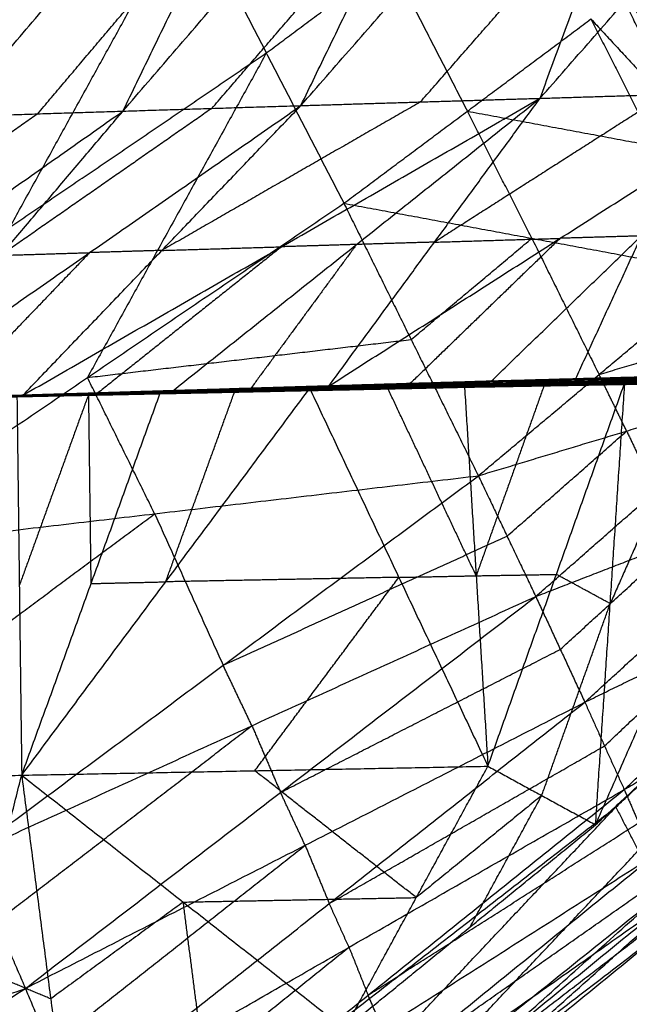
# Model space of a CAD drawing. Header units: millimetres. Extents: x -106 to 110, y -96 to 120.
# Tile 503 of 656: x 49.41 to 51.98, y -82.66 to -78.52. Entities that reach past the tile are written whole.
import ezdxf

# ---------------------------------------------------------------- set-up
doc = ezdxf.new("R2010")
doc.units = ezdxf.units.MM
doc.header["$MEASUREMENT"] = 0
doc.layers.add('Default', color=7, linetype='Continuous', true_color=0x000000)

msp = doc.modelspace()

# ---------------------------------------------------------------- linework, layer by layer
at = {"layer": 'Default'}
for points in [[(50.5972, -78.8776, 9.0157), (51.4561, -77.8965, 8.1871), (52.3151, -76.9155, 7.3586)], [(51.6041, -78.8469, 9.2757), (52.4632, -77.8664, 8.4479), (53.3223, -76.8859, 7.6201)], [(51.6041, -78.8469, 9.2757), (51.9596, -77.8812, 8.3171), (52.3151, -76.9155, 7.3586)], [(49.8483, -78.9008, 8.8248), (50.6927, -77.9202, 7.9914), (51.5371, -76.9397, 7.158)], [(50.5972, -78.8776, 9.0157), (51.0672, -77.9086, 8.0869), (51.5371, -76.9397, 7.158)], [(48.4365, -78.9461, 8.4739), (49.2475, -77.9673, 7.6295), (50.0586, -76.9886, 6.785)], [(49.1302, -78.9238, 8.6446), (49.9585, -77.9441, 7.8058), (50.7869, -76.9644, 6.967)], [(49.1302, -78.9238, 8.6446), (49.5944, -77.9562, 7.7148), (50.0586, -76.9886, 6.785)], [(49.8483, -78.9008, 8.8248), (50.3176, -77.9326, 7.8959), (50.7869, -76.9644, 6.967)], [(50.2227, -78.8892, 8.9203), (50.6449, -78.3989, 8.5036), (51.0672, -77.9086, 8.0869)], [(51.1007, -78.8622, 9.1457), (51.5301, -78.3717, 8.7314), (51.9596, -77.8812, 8.3171)], [(49.4892, -78.9123, 8.7347), (49.9034, -78.4224, 8.3153), (50.3176, -77.9326, 7.8959)], [(48.7833, -78.935, 8.5593), (49.1889, -78.4456, 8.1371), (49.5944, -77.9562, 7.7148)], [(48.6191, -80.7564, 13.5724), (49.3722, -79.3898, 13.3283), (50.1252, -78.0232, 13.0842)], [(50.1252, -78.0232, 13.0842), (50.4518, -78.6561, 13.2956), (50.7784, -79.2891, 13.507)], [(50.4518, -78.6561, 13.2956), (50.7118, -78.4621, 13.2876), (50.9717, -78.2681, 13.2795)], [(50.9717, -78.2681, 13.2795), (51.135, -78.5845, 13.3853), (51.2983, -78.901, 13.491)], [(51.9466, -78.4146, 13.4713), (52.1445, -78.6282, 13.4999), (52.3425, -78.8418, 13.5284)], [(52.2141, -78.9401, 13.532), (52.0804, -78.6774, 13.5017), (51.9466, -78.4146, 13.4713)], [(50.7784, -79.2891, 13.507), (51.2983, -78.901, 13.491), (51.8182, -78.5129, 13.4749)], [(51.8182, -78.5129, 13.4749), (52.0894, -79.0484, 13.5262), (52.3607, -79.5838, 13.5775)], [(51.8182, -78.5129, 13.4749), (52.2141, -78.9401, 13.532), (52.6101, -79.3673, 13.5891)], [(49.3722, -79.3898, 13.3283), (49.912, -79.023, 13.3119), (50.4518, -78.6561, 13.2956)], [(50.4518, -78.6561, 13.2956), (50.0753, -79.3395, 13.4176), (49.6988, -80.0228, 13.5397)], [(50.715, -80.0585, 11.8391), (51.6888, -79.4365, 10.6966), (52.6626, -78.8145, 9.5541)], [(51.3979, -80.0387, 12.0203), (52.0302, -79.4266, 10.7872), (52.6626, -78.8145, 9.5541)], [(51.6041, -78.8469, 9.2757), (52.1334, -78.8307, 9.4149), (52.6626, -78.8145, 9.5541)], [(49.4268, -80.0976, 11.5049), (50.5155, -79.4722, 10.3903), (51.6041, -78.8469, 9.2757)], [(51.1007, -78.8622, 9.1457), (50.5563, -79.1749, 9.703), (50.012, -79.4876, 10.2603)], [(50.0585, -80.0782, 11.6676), (50.8313, -79.4625, 10.4716), (51.6041, -78.8469, 9.2757)], [(50.5972, -78.8776, 9.0157), (51.1007, -78.8622, 9.1457), (51.6041, -78.8469, 9.2757)], [(50.715, -80.0585, 11.8391), (51.1596, -79.4527, 10.5574), (51.6041, -78.8469, 9.2757)], [(52.1334, -78.8307, 9.4149), (51.6465, -79.1417, 9.9861), (51.1596, -79.4527, 10.5574)], [(48.0908, -80.1389, 11.1691), (48.9695, -79.5198, 9.997), (49.8483, -78.9008, 8.8248)], [(48.8187, -80.1161, 11.3505), (49.708, -79.4968, 10.1831), (50.5972, -78.8776, 9.0157)], [(48.8187, -80.1161, 11.3505), (49.3335, -79.5084, 10.0877), (49.8483, -78.9008, 8.8248)], [(49.1302, -78.9238, 8.6446), (49.4892, -78.9123, 8.7347), (49.8483, -78.9008, 8.8248)], [(50.2227, -78.8892, 8.9203), (49.7781, -79.1988, 9.504), (49.3335, -79.5084, 10.0877)], [(49.4268, -80.0976, 11.5049), (50.012, -79.4876, 10.2603), (50.5972, -78.8776, 9.0157)], [(49.8483, -78.9008, 8.8248), (50.2227, -78.8892, 8.9203), (50.5972, -78.8776, 9.0157)], [(51.2983, -78.901, 13.491), (51.6939, -78.9747, 13.5086), (52.0894, -79.0484, 13.5262)], [(51.5696, -79.4365, 13.5422), (51.4339, -79.1687, 13.5166), (51.2983, -78.901, 13.491)], [(49.4892, -78.9123, 8.7347), (49.0499, -79.2218, 9.3208), (48.6105, -79.5314, 9.9069)], [(48.6191, -80.7564, 13.5724), (49.6988, -80.0228, 13.5397), (50.7784, -79.2891, 13.507)], [(50.7784, -79.2891, 13.507), (51.0614, -79.8628, 13.5238), (51.3443, -80.4366, 13.5406)], [(50.7784, -79.2891, 13.507), (51.5696, -79.4365, 13.5422), (52.3607, -79.5838, 13.5775)], [(51.6888, -79.4365, 10.6966), (51.3726, -79.7425, 11.3131), (51.0565, -80.0486, 11.9297)], [(51.0614, -79.8628, 13.5238), (51.3155, -79.6496, 13.533), (51.5696, -79.4365, 13.5422)], [(51.1596, -79.4527, 10.5574), (51.4242, -79.4446, 10.627), (51.6888, -79.4365, 10.6966)], [(51.5696, -79.4365, 13.5422), (51.711, -79.7233, 13.5506), (51.8525, -80.0102, 13.5591)], [(52.0302, -79.4266, 10.7872), (51.8595, -79.4315, 10.7419), (51.6888, -79.4365, 10.6966)], [(52.0302, -79.4266, 10.7872), (51.8916, -79.7277, 11.4517), (51.753, -80.0289, 12.1162)], [(50.012, -79.4876, 10.2603), (49.86, -79.4922, 10.2217), (49.708, -79.4968, 10.1831)], [(50.5155, -79.4722, 10.3903), (50.1291, -79.7801, 10.9882), (49.7426, -80.0879, 11.5862)], [(50.012, -79.4876, 10.2603), (50.2637, -79.4799, 10.3253), (50.5155, -79.4722, 10.3903)], [(50.8313, -79.4625, 10.4716), (50.609, -79.7654, 11.1125), (50.3868, -80.0683, 11.7533)], [(50.8313, -79.4625, 10.4716), (50.6734, -79.4674, 10.4309), (50.5155, -79.4722, 10.3903)], [(51.1596, -79.4527, 10.5574), (50.9955, -79.4576, 10.5145), (50.8313, -79.4625, 10.4716)], [(49.708, -79.4968, 10.1831), (49.4154, -79.8018, 10.8054), (49.1228, -80.1068, 11.4277)], [(49.3335, -79.5084, 10.0877), (49.5207, -79.5026, 10.1354), (49.708, -79.4968, 10.1831)], [(51.3443, -80.4366, 13.5406), (51.8525, -80.0102, 13.5591), (52.3607, -79.5838, 13.5775)], [(51.8525, -80.0102, 13.5591), (52.1646, -79.916, 13.5537), (52.4768, -79.8218, 13.5484)], [(49.6988, -80.0228, 13.5397), (50.3801, -79.9428, 13.5318), (51.0614, -79.8628, 13.5238)], [(49.9817, -80.5965, 13.5565), (49.8402, -80.3096, 13.5481), (49.6988, -80.0228, 13.5397)], [(51.3605, -80.0482, 11.9942), (52.071, -80.0306, 12.1887), (52.7814, -80.013, 12.3831)], [(52.0804, -80.0262, 12.1954), (51.7251, -80.035, 12.0981), (51.3699, -80.0438, 12.0009)], [(51.3793, -80.0394, 12.0076), (52.0968, -80.0198, 12.204), (52.8142, -80.0001, 12.4003)], [(51.3793, -80.0394, 12.0076), (52.0804, -80.0262, 12.1954), (52.7814, -80.013, 12.3831)], [(52.1012, -80.019, 12.2076), (51.7425, -80.0288, 12.1094), (51.3837, -80.0386, 12.0112)], [(51.3882, -80.0379, 12.0149), (52.109, -80.0181, 12.2121), (52.8299, -79.9983, 12.4093)], [(51.3882, -80.0379, 12.0149), (52.1012, -80.019, 12.2076), (52.8142, -80.0001, 12.4003)], [(51.3882, -80.0379, 12.0149), (51.7482, -80.0285, 12.1135), (52.1082, -80.0191, 12.2121)], [(51.3979, -80.0387, 12.0203), (51.753, -80.0289, 12.1162), (52.1082, -80.0191, 12.2121)], [(51.7482, -80.0285, 12.1135), (51.9286, -80.0233, 12.1628), (52.109, -80.0181, 12.2121)], [(51.9686, -80.2482, 13.5299), (51.9105, -80.1292, 13.5445), (51.8525, -80.0102, 13.5591)], [(50.0082, -80.0842, 11.6548), (50.6484, -80.0702, 11.826), (51.2887, -80.0562, 11.9972)], [(50.0097, -80.0854, 11.6542), (50.6492, -80.0708, 11.8257), (51.2887, -80.0562, 11.9972)], [(50.0097, -80.0854, 11.6542), (50.6506, -80.0716, 11.8257), (51.2915, -80.0578, 11.9973)], [(50.0132, -80.0879, 11.6522), (50.6524, -80.0728, 11.8247), (51.2915, -80.0578, 11.9973)], [(50.0132, -80.0879, 11.6522), (50.6559, -80.0744, 11.8239), (51.2986, -80.061, 11.9956)], [(50.0223, -80.0905, 11.6481), (50.6604, -80.0757, 11.8219), (51.2986, -80.061, 11.9956)], [(50.0223, -80.0905, 11.6481), (50.6698, -80.0767, 11.8193), (51.3173, -80.063, 11.9905)], [(50.0323, -80.0888, 11.6471), (50.6855, -80.0732, 11.8182), (51.3387, -80.0576, 11.9894)], [(50.0323, -80.0888, 11.6471), (50.6748, -80.0759, 11.8188), (51.3173, -80.063, 11.9905)], [(50.0423, -80.0845, 11.6503), (50.7014, -80.0663, 11.8222), (51.3605, -80.0482, 11.9942)], [(50.0423, -80.0845, 11.6503), (50.6905, -80.071, 11.8198), (51.3387, -80.0576, 11.9894)], [(50.7055, -80.0639, 11.8265), (50.376, -80.073, 11.7405), (50.0464, -80.0821, 11.6545)], [(50.0506, -80.0797, 11.6587), (50.715, -80.0595, 11.8331), (51.3793, -80.0394, 12.0076)], [(50.0506, -80.0797, 11.6587), (50.7055, -80.0639, 11.8265), (51.3605, -80.0482, 11.9942)], [(50.7168, -80.0589, 11.8356), (50.3847, -80.0689, 11.7483), (50.0525, -80.079, 11.6611)], [(50.0544, -80.0783, 11.6635), (50.7213, -80.0581, 11.8392), (51.3882, -80.0379, 12.0149)], [(50.0544, -80.0783, 11.6635), (50.7168, -80.0589, 11.8356), (51.3793, -80.0394, 12.0076)], [(50.7233, -80.058, 11.8412), (50.3899, -80.0681, 11.7534), (50.0564, -80.0782, 11.6655)], [(50.0585, -80.0782, 11.6676), (50.7233, -80.058, 11.8412), (51.3882, -80.0379, 12.0149)], [(50.0585, -80.0782, 11.6676), (50.3868, -80.0683, 11.7533), (50.715, -80.0585, 11.8391)], [(51.0516, -80.0482, 11.927), (50.7192, -80.0582, 11.8402), (50.3868, -80.0683, 11.7533)], [(50.6345, -80.0688, 11.8208), (50.9602, -80.0621, 11.9086), (51.2858, -80.0555, 11.9963)], [(50.6345, -80.0688, 11.8208), (50.9616, -80.0625, 11.909), (51.2887, -80.0562, 11.9972)], [(50.9616, -80.0625, 11.909), (50.805, -80.0663, 11.8675), (50.6484, -80.0702, 11.826)], [(50.6492, -80.0708, 11.8257), (50.9696, -80.0639, 11.9115), (51.2901, -80.057, 11.9973)], [(51.2901, -80.057, 11.9973), (50.9703, -80.0643, 11.9115), (50.6506, -80.0716, 11.8257)], [(50.6524, -80.0728, 11.8247), (50.9737, -80.0661, 11.9106), (51.2951, -80.0594, 11.9965)], [(51.2951, -80.0594, 11.9965), (50.9755, -80.0669, 11.9102), (50.6559, -80.0744, 11.8239)], [(50.6604, -80.0757, 11.8219), (50.9842, -80.0688, 11.9075), (51.3079, -80.062, 11.9931)], [(51.3079, -80.062, 11.9931), (50.9889, -80.0693, 11.9062), (50.6698, -80.0767, 11.8193)], [(50.6748, -80.0759, 11.8188), (51.0014, -80.0681, 11.9044), (51.328, -80.0603, 11.9899)], [(51.328, -80.0603, 11.9899), (51.0067, -80.0667, 11.9041), (50.6855, -80.0732, 11.8182)], [(50.6905, -80.071, 11.8198), (51.02, -80.062, 11.9058), (51.3496, -80.0529, 11.9918)], [(51.3496, -80.0529, 11.9918), (51.0255, -80.0596, 11.907), (50.7014, -80.0663, 11.8222)], [(50.7014, -80.0663, 11.8222), (50.7035, -80.0651, 11.8244), (50.7055, -80.0639, 11.8265)], [(50.7055, -80.0639, 11.8265), (51.0377, -80.0539, 11.9137), (51.3699, -80.0438, 12.0009)], [(50.715, -80.0585, 11.8391), (51.0516, -80.0482, 11.927), (51.3882, -80.0379, 12.0149)], [(50.715, -80.0585, 11.8391), (51.0565, -80.0486, 11.9297), (51.3979, -80.0387, 12.0203)], [(51.3699, -80.0438, 12.0009), (51.0424, -80.0517, 11.917), (50.715, -80.0595, 11.8331)], [(50.715, -80.0595, 11.8331), (50.7159, -80.0592, 11.8344), (50.7168, -80.0589, 11.8356)], [(50.7168, -80.0589, 11.8356), (51.0503, -80.0488, 11.9234), (51.3837, -80.0386, 12.0112)], [(51.3837, -80.0386, 12.0112), (51.0525, -80.0484, 11.9252), (50.7213, -80.0581, 11.8392)], [(50.7213, -80.0581, 11.8392), (50.7223, -80.0581, 11.8402), (50.7233, -80.058, 11.8412)], [(50.7233, -80.058, 11.8412), (50.8875, -80.0531, 11.8841), (51.0516, -80.0482, 11.927)], [(50.9602, -80.0621, 11.9086), (51.1237, -80.059, 11.9527), (51.2872, -80.0558, 11.9968)], [(50.9616, -80.0625, 11.909), (50.9609, -80.0623, 11.9088), (50.9602, -80.0621, 11.9086)], [(51.3352, -80.8576, 11.7935), (51.1477, -80.4599, 11.851), (50.9602, -80.0621, 11.9086)], [(51.0565, -80.0486, 11.9297), (51.054, -80.0484, 11.9283), (51.0516, -80.0482, 11.927)], [(51.393, -80.0383, 12.0176), (51.2247, -80.0434, 11.9736), (51.0565, -80.0486, 11.9297)], [(51.2858, -80.0555, 11.9963), (51.6234, -80.0497, 12.0891), (51.961, -80.0439, 12.1819)], [(51.2858, -80.0555, 11.9963), (51.2872, -80.0558, 11.9968), (51.2887, -80.0562, 11.9972)], [(51.2858, -80.0555, 11.9963), (51.3352, -80.8576, 11.7935), (51.3846, -81.6597, 11.5907)], [(51.2872, -80.0558, 11.9968), (51.4553, -80.0528, 12.0429), (51.6234, -80.0497, 12.0891)], [(51.2887, -80.0562, 11.9972), (51.9773, -80.0455, 12.1891), (52.6659, -80.0348, 12.3809)], [(51.2887, -80.0562, 11.9972), (51.6248, -80.0501, 12.0896), (51.961, -80.0439, 12.1819)], [(51.2887, -80.0562, 11.9972), (51.2901, -80.057, 11.9973), (51.2915, -80.0578, 11.9973)], [(51.9787, -80.0463, 12.1891), (51.6344, -80.0516, 12.0932), (51.2901, -80.057, 11.9973)], [(51.2915, -80.0578, 11.9973), (51.9787, -80.0463, 12.1891), (52.6659, -80.0348, 12.3809)], [(51.2915, -80.0578, 11.9973), (51.9809, -80.0469, 12.1897), (52.6702, -80.0361, 12.3822)], [(51.2915, -80.0578, 11.9973), (51.2951, -80.0594, 11.9965), (51.2986, -80.061, 11.9956)], [(51.9844, -80.0485, 12.1889), (51.6397, -80.0539, 12.0927), (51.2951, -80.0594, 11.9965)], [(51.2986, -80.061, 11.9956), (51.9844, -80.0485, 12.1889), (52.6702, -80.0361, 12.3822)], [(51.2986, -80.061, 11.9956), (51.9899, -80.0499, 12.1887), (52.6812, -80.0388, 12.3818)], [(51.2986, -80.061, 11.9956), (51.3079, -80.062, 11.9931), (51.3173, -80.063, 11.9905)], [(51.9992, -80.0509, 12.1861), (51.6536, -80.0564, 12.0896), (51.3079, -80.062, 11.9931)], [(51.3173, -80.063, 11.9905), (52.0139, -80.0506, 12.1838), (52.7106, -80.0383, 12.3772)], [(51.3173, -80.063, 11.9905), (51.9992, -80.0509, 12.1861), (52.6812, -80.0388, 12.3818)], [(51.3173, -80.063, 11.9905), (51.328, -80.0603, 11.9899), (51.3387, -80.0576, 11.9894)], [(52.0246, -80.0479, 12.1833), (51.6763, -80.0541, 12.0866), (51.328, -80.0603, 11.9899)], [(51.6234, -80.0497, 12.0891), (51.4793, -80.4536, 11.9413), (51.3352, -80.8576, 11.7935)], [(51.3387, -80.0576, 11.9894), (52.0419, -80.0428, 12.1831), (52.7452, -80.0279, 12.3768)], [(51.3387, -80.0576, 11.9894), (52.0246, -80.0479, 12.1833), (52.7106, -80.0383, 12.3772)], [(51.3387, -80.0576, 11.9894), (51.3496, -80.0529, 11.9918), (51.3605, -80.0482, 11.9942)], [(51.3443, -80.4366, 13.5406), (51.9686, -80.2482, 13.5299), (52.5929, -80.0598, 13.5193)], [(52.0528, -80.0381, 12.1855), (51.7012, -80.0455, 12.0886), (51.3496, -80.0529, 11.9918)], [(51.3605, -80.0482, 11.9942), (52.0528, -80.0381, 12.1855), (52.7452, -80.0279, 12.3768)], [(51.3605, -80.0482, 11.9942), (51.3699, -80.0438, 12.0009), (51.3793, -80.0394, 12.0076)], [(51.3793, -80.0394, 12.0076), (51.3837, -80.0386, 12.0112), (51.3882, -80.0379, 12.0149)], [(51.3846, -81.6597, 11.5907), (51.6728, -80.8518, 11.8863), (51.961, -80.0439, 12.1819)], [(51.3882, -80.0379, 12.0149), (51.393, -80.0383, 12.0176), (51.3979, -80.0387, 12.0203)], [(51.393, -80.0383, 12.0176), (51.5706, -80.0334, 12.0656), (51.7482, -80.0285, 12.1135)], [(51.753, -80.0289, 12.1162), (51.573, -80.0336, 12.0669), (51.393, -80.0383, 12.0176)], [(51.5861, -80.945, 13.4293), (52.0895, -80.5024, 13.4743), (52.5929, -80.0598, 13.5193)], [(51.6234, -80.0497, 12.0891), (51.6241, -80.0499, 12.0893), (51.6248, -80.0501, 12.0896)], [(51.6248, -80.0501, 12.0896), (51.9691, -80.0447, 12.1855), (52.3134, -80.0394, 12.2814)], [(51.9773, -80.0455, 12.1891), (51.8011, -80.0478, 12.1393), (51.6248, -80.0501, 12.0896)], [(51.8377, -81.9065, 11.6733), (52.2497, -80.9705, 12.0258), (52.6617, -80.0345, 12.3783)], [(51.8377, -81.9065, 11.6733), (51.8994, -80.9752, 11.9276), (51.961, -80.0439, 12.1819)], [(52.3114, -80.0392, 12.2801), (52.1054, -80.5072, 12.1038), (51.8994, -80.9752, 11.9276)], [(51.961, -80.0439, 12.1819), (52.3114, -80.0392, 12.2801), (52.6617, -80.0345, 12.3783)], [(51.961, -80.0439, 12.1819), (52.3134, -80.0394, 12.2814), (52.6659, -80.0348, 12.3809)], [(51.9773, -80.0455, 12.1891), (51.978, -80.0459, 12.1891), (51.9787, -80.0463, 12.1891)], [(51.9787, -80.0463, 12.1891), (52.3234, -80.0409, 12.2853), (52.668, -80.0354, 12.3815)], [(48.8187, -80.1161, 11.3505), (49.1228, -80.1068, 11.4277), (49.4268, -80.0976, 11.5049)], [(48.8189, -80.1157, 11.3506), (49.4366, -80.097, 11.507), (50.0544, -80.0783, 11.6635)], [(48.8189, -80.1157, 11.3506), (49.4347, -80.0977, 11.5046), (50.0506, -80.0797, 11.6587)], [(48.8189, -80.1157, 11.3506), (49.4128, -80.0996, 11.5028), (50.0067, -80.0836, 11.6551)], [(48.8189, -80.1157, 11.3506), (49.4136, -80.0999, 11.5027), (50.0082, -80.0842, 11.6548)], [(48.8189, -80.1157, 11.3506), (49.4306, -80.1001, 11.5004), (50.0423, -80.0845, 11.6503)], [(48.8189, -80.1157, 11.3506), (49.4143, -80.1006, 11.5024), (50.0097, -80.0854, 11.6542)], [(48.8189, -80.1157, 11.3506), (49.4161, -80.1018, 11.5014), (50.0132, -80.0879, 11.6522)], [(48.8189, -80.1157, 11.3506), (49.4256, -80.1022, 11.4988), (50.0323, -80.0888, 11.6471)], [(48.8189, -80.1157, 11.3506), (49.4206, -80.1031, 11.4993), (50.0223, -80.0905, 11.6481)], [(48.8189, -80.1157, 11.3506), (49.1229, -80.1066, 11.4277), (49.4268, -80.0976, 11.5049)], [(49.1104, -80.1075, 11.4246), (49.4073, -80.0995, 11.5007), (49.7043, -80.0915, 11.5768)], [(49.7406, -80.0879, 11.5842), (49.4317, -80.0973, 11.506), (49.1229, -80.1066, 11.4277)], [(49.4019, -80.0994, 11.4986), (49.7043, -80.0915, 11.5768), (50.0067, -80.0836, 11.6551)], [(49.4019, -80.0994, 11.4986), (49.412, -80.8984, 11.284), (49.422, -81.6975, 11.0694)], [(49.7043, -80.0915, 11.5768), (49.5581, -80.495, 11.4304), (49.412, -80.8984, 11.284)], [(49.4128, -80.0996, 11.5028), (49.7101, -80.0918, 11.5789), (50.0074, -80.0839, 11.6549)], [(49.4136, -80.0999, 11.5027), (49.4132, -80.0998, 11.5028), (49.4128, -80.0996, 11.5028)], [(49.4136, -80.0999, 11.5027), (49.7113, -80.0924, 11.5786), (50.0089, -80.0848, 11.6545)], [(50.0089, -80.0848, 11.6545), (49.7116, -80.0927, 11.5784), (49.4143, -80.1006, 11.5024)], [(49.4143, -80.1006, 11.5024), (49.7129, -80.0936, 11.5778), (50.0115, -80.0867, 11.6532)], [(50.0115, -80.0867, 11.6532), (49.7138, -80.0942, 11.5773), (49.4161, -80.1018, 11.5014)], [(49.4161, -80.1018, 11.5014), (49.7169, -80.0955, 11.5758), (50.0177, -80.0892, 11.6501)], [(50.0177, -80.0892, 11.6501), (49.7192, -80.0961, 11.5747), (49.4206, -80.1031, 11.4993)], [(49.4206, -80.1031, 11.4993), (49.7239, -80.0964, 11.5735), (50.0273, -80.0896, 11.6476)], [(49.422, -81.6975, 11.0694), (50.0283, -80.8831, 11.4451), (50.6345, -80.0688, 11.8208)], [(49.422, -81.6975, 11.0694), (49.7144, -80.8905, 11.3622), (50.0067, -80.0836, 11.6551)], [(49.4256, -80.1022, 11.4988), (49.7315, -80.0945, 11.5738), (50.0373, -80.0867, 11.6487)], [(50.0273, -80.0896, 11.6476), (49.7265, -80.0959, 11.5732), (49.4256, -80.1022, 11.4988)], [(49.4268, -80.0976, 11.5049), (49.7426, -80.0879, 11.5862), (50.0585, -80.0782, 11.6676)], [(49.4268, -80.0976, 11.5049), (49.7406, -80.0879, 11.5842), (50.0544, -80.0783, 11.6635)], [(49.4306, -80.1001, 11.5004), (49.7385, -80.0911, 11.5775), (50.0464, -80.0821, 11.6545)], [(50.0373, -80.0867, 11.6487), (49.734, -80.0934, 11.5746), (49.4306, -80.1001, 11.5004)], [(49.4347, -80.0977, 11.5046), (49.7436, -80.0883, 11.5829), (50.0525, -80.079, 11.6611)], [(50.0464, -80.0821, 11.6545), (49.7406, -80.0899, 11.5796), (49.4347, -80.0977, 11.5046)], [(50.0525, -80.079, 11.6611), (49.7445, -80.088, 11.5841), (49.4366, -80.097, 11.507)], [(49.4366, -80.097, 11.507), (49.5886, -80.0925, 11.5456), (49.7406, -80.0879, 11.5842)], [(49.7144, -80.8905, 11.3622), (49.7093, -80.491, 11.4695), (49.7043, -80.0915, 11.5768)], [(49.7406, -80.0879, 11.5842), (49.8985, -80.0831, 11.6249), (50.0564, -80.0782, 11.6655)], [(50.0564, -80.0782, 11.6655), (49.8995, -80.0831, 11.6259), (49.7426, -80.0879, 11.5862)], [(50.0067, -80.0836, 11.6551), (50.3206, -80.0762, 11.738), (50.6345, -80.0688, 11.8208)], [(50.0067, -80.0836, 11.6551), (50.0074, -80.0839, 11.6549), (50.0082, -80.0842, 11.6548)], [(50.3214, -80.0765, 11.7378), (50.1644, -80.0802, 11.6964), (50.0074, -80.0839, 11.6549)], [(50.0082, -80.0842, 11.6548), (50.3214, -80.0765, 11.7378), (50.6345, -80.0688, 11.8208)], [(50.0082, -80.0842, 11.6548), (50.0089, -80.0848, 11.6545), (50.0097, -80.0854, 11.6542)], [(50.6492, -80.0708, 11.8257), (50.3291, -80.0778, 11.7401), (50.0089, -80.0848, 11.6545)], [(50.0097, -80.0854, 11.6542), (50.0115, -80.0867, 11.6532), (50.0132, -80.0879, 11.6522)], [(50.6524, -80.0728, 11.8247), (50.3319, -80.0798, 11.739), (50.0115, -80.0867, 11.6532)], [(50.0132, -80.0879, 11.6522), (50.0177, -80.0892, 11.6501), (50.0223, -80.0905, 11.6481)], [(50.6604, -80.0757, 11.8219), (50.3391, -80.0824, 11.736), (50.0177, -80.0892, 11.6501)], [(50.0223, -80.0905, 11.6481), (50.0273, -80.0896, 11.6476), (50.0323, -80.0888, 11.6471)], [(50.6748, -80.0759, 11.8188), (50.3511, -80.0828, 11.7332), (50.0273, -80.0896, 11.6476)], [(50.0283, -80.8831, 11.4451), (50.1744, -80.4797, 11.5915), (50.3206, -80.0762, 11.738)], [(50.0323, -80.0888, 11.6471), (50.0373, -80.0867, 11.6487), (50.0423, -80.0845, 11.6503)], [(50.6905, -80.071, 11.8198), (50.3639, -80.0788, 11.7343), (50.0373, -80.0867, 11.6487)], [(50.0423, -80.0845, 11.6503), (50.0464, -80.0821, 11.6545), (50.0506, -80.0797, 11.6587)], [(50.0506, -80.0797, 11.6587), (50.0525, -80.079, 11.6611), (50.0544, -80.0783, 11.6635)], [(50.0544, -80.0783, 11.6635), (50.0564, -80.0782, 11.6655), (50.0585, -80.0782, 11.6676)], [(50.3206, -80.0762, 11.738), (50.321, -80.0763, 11.7379), (50.3214, -80.0765, 11.7378)], [(50.6484, -80.0702, 11.826), (50.4849, -80.0733, 11.7819), (50.3214, -80.0765, 11.7378)], [(50.6345, -80.0688, 11.8208), (51.0096, -80.8643, 11.7057), (51.3846, -81.6597, 11.5907)], [(50.6484, -80.0702, 11.826), (50.6488, -80.0705, 11.8259), (50.6492, -80.0708, 11.8257)], [(50.6506, -80.0716, 11.8257), (50.6515, -80.0722, 11.8252), (50.6524, -80.0728, 11.8247)], [(50.6559, -80.0744, 11.8239), (50.6582, -80.0751, 11.8229), (50.6604, -80.0757, 11.8219)], [(50.6698, -80.0767, 11.8193), (50.6723, -80.0763, 11.819), (50.6748, -80.0759, 11.8188)], [(50.6855, -80.0732, 11.8182), (50.688, -80.0721, 11.819), (50.6905, -80.071, 11.8198)], [(51.4652, -80.6908, 13.4849), (51.7169, -80.4695, 13.5074), (51.9686, -80.2482, 13.5299)], [(51.9686, -80.2482, 13.5299), (52.029, -80.3753, 13.5021), (52.0895, -80.5024, 13.4743)], [(48.6191, -80.7564, 13.5724), (49.9817, -80.5965, 13.5565), (51.3443, -80.4366, 13.5406)], [(49.1958, -82.0331, 13.5063), (50.2701, -81.2348, 13.5234), (51.3443, -80.4366, 13.5406)], [(51.3443, -80.4366, 13.5406), (51.4652, -80.6908, 13.4849), (51.5861, -80.945, 13.4293)], [(51.5861, -80.945, 13.4293), (52.1887, -80.7112, 13.4163), (52.7913, -80.4774, 13.4033)], [(51.7926, -81.3902, 13.2524), (52.2919, -80.9338, 13.3279), (52.7913, -80.4774, 13.4033)], [(48.9075, -81.3947, 13.5393), (49.4446, -80.9956, 13.5479), (49.9817, -80.5965, 13.5565)], [(49.9817, -80.5965, 13.5565), (50.1259, -80.9157, 13.54), (50.2701, -81.2348, 13.5234)], [(50.2701, -81.2348, 13.5234), (50.8676, -80.9628, 13.5042), (51.4652, -80.6908, 13.4849)], [(51.6893, -81.1676, 13.3408), (51.939, -80.9394, 13.3786), (52.1887, -80.7112, 13.4163)], [(51.3352, -80.8576, 11.7935), (51.504, -80.8547, 11.8399), (51.6728, -80.8518, 11.8863)], [(51.8994, -80.9752, 11.9276), (51.7861, -80.9135, 11.9069), (51.6728, -80.8518, 11.8863)], [(51.7926, -81.3902, 13.2524), (52.3718, -81.1069, 13.2488), (52.951, -80.8236, 13.2453)], [(51.9585, -81.7584, 13.0301), (52.4548, -81.291, 13.1377), (52.951, -80.8236, 13.2453)], [(49.7144, -80.8905, 11.3622), (49.8713, -80.8868, 11.4037), (50.0283, -80.8831, 11.4451)], [(51.0096, -80.8643, 11.7057), (50.5189, -80.8737, 11.5754), (50.0283, -80.8831, 11.4451)], [(50.4033, -81.6786, 11.33), (50.7064, -81.2714, 11.5179), (51.0096, -80.8643, 11.7057)], [(51.0096, -80.8643, 11.7057), (51.1724, -80.8609, 11.7496), (51.3352, -80.8576, 11.7935)], [(51.9231, -81.8317, 11.7092), (52.4198, -81.3698, 11.9455), (52.9164, -80.9079, 12.1817)], [(49.1958, -82.0331, 13.5063), (50.391, -81.489, 13.4678), (51.5861, -80.945, 13.4293)], [(49.4375, -82.5954, 13.3154), (50.5118, -81.7702, 13.3723), (51.5861, -80.945, 13.4293)], [(51.5861, -80.945, 13.4293), (51.6893, -81.1676, 13.3408), (51.7926, -81.3902, 13.2524)], [(51.6111, -81.7831, 11.632), (51.7553, -81.3791, 11.7798), (51.8994, -80.9752, 11.9276)], [(51.8377, -81.9065, 11.6733), (52.3388, -81.4458, 11.906), (52.8399, -80.9852, 12.1387)], [(51.9585, -81.7584, 13.0301), (52.5134, -81.423, 13.0462), (53.0682, -81.0876, 13.0623)], [(51.8755, -81.5743, 13.1413), (52.1237, -81.3406, 13.1951), (52.3718, -81.1069, 13.2488)], [(50.5118, -81.7702, 13.3723), (51.1006, -81.4689, 13.3566), (51.6893, -81.1676, 13.3408)], [(50.391, -81.489, 13.4678), (50.3305, -81.3619, 13.4956), (50.2701, -81.2348, 13.5234)], [(49.4375, -82.5954, 13.3154), (50.6151, -81.9928, 13.2839), (51.7926, -81.3902, 13.2524)], [(49.641, -83.0858, 13.0465), (50.7168, -82.238, 13.1494), (51.7926, -81.3902, 13.2524)], [(51.7926, -81.3902, 13.2524), (51.8755, -81.5743, 13.1413), (51.9585, -81.7584, 13.0301)], [(49.3167, -82.3142, 13.4108), (49.8538, -81.9016, 13.4393), (50.391, -81.489, 13.4678)], [(50.391, -81.489, 13.4678), (50.4514, -81.6296, 13.42), (50.5118, -81.7702, 13.3723)], [(50.7168, -82.238, 13.1494), (51.2962, -81.9061, 13.1454), (51.8755, -81.5743, 13.1413)], [(49.422, -81.6975, 11.0694), (50.4033, -81.6786, 11.33), (51.3846, -81.6597, 11.5907)], [(51.0832, -82.2129, 11.4423), (50.7433, -81.9458, 11.3862), (50.4033, -81.6786, 11.33)], [(50.7818, -82.7661, 11.294), (51.0832, -82.2129, 11.4423), (51.3846, -81.6597, 11.5907)], [(51.3846, -81.6597, 11.5907), (51.6111, -81.7831, 11.632), (51.8377, -81.9065, 11.6733)], [(48.5233, -81.7211, 10.8404), (48.9727, -81.7093, 10.9549), (49.422, -81.6975, 11.0694)], [(49.0121, -83.3066, 10.814), (49.2171, -82.5021, 10.9417), (49.422, -81.6975, 11.0694)], [(49.422, -81.6975, 11.0694), (49.544, -82.6394, 11.0265), (49.666, -83.5812, 10.9836)], [(49.422, -81.6975, 11.0694), (50.1019, -82.2318, 11.1817), (50.7818, -82.7661, 11.294)], [(49.641, -83.0858, 13.0465), (50.7998, -82.4221, 13.0383), (51.9585, -81.7584, 13.0301)], [(49.8018, -83.4896, 12.7262), (50.8802, -82.624, 12.8782), (51.9585, -81.7584, 13.0301)], [(51.9585, -81.7584, 13.0301), (52.0194, -81.8983, 12.9071), (52.0802, -82.0383, 12.7841)], [(50.6151, -81.9928, 13.2839), (50.5634, -81.8815, 13.3281), (50.5118, -81.7702, 13.3723)], [(51.6111, -81.7831, 11.632), (51.3472, -81.998, 11.5371), (51.0832, -82.2129, 11.4423)], [(51.3098, -82.3363, 11.4836), (51.4605, -82.0597, 11.5578), (51.6111, -81.7831, 11.632)], [(49.7266, -83.539, 10.9985), (50.8249, -82.6853, 11.3539), (51.9231, -81.8317, 11.7092)], [(49.9238, -83.9531, 11.2672), (50.9235, -82.8924, 11.4882), (51.9231, -81.8317, 11.7092)], [(51.9231, -81.8317, 11.7092), (52.0178, -82.0152, 11.823), (52.1125, -82.1987, 11.9367)], [(50.7818, -82.7661, 11.294), (51.3098, -82.3363, 11.4836), (51.8377, -81.9065, 11.6733)], [(50.8802, -82.624, 12.8782), (51.4498, -82.2612, 12.8926), (52.0194, -81.8983, 12.9071)], [(49.5393, -82.8406, 13.1809), (50.0772, -82.4167, 13.2324), (50.6151, -81.9928, 13.2839)], [(50.6151, -81.9928, 13.2839), (50.6659, -82.1154, 13.2167), (50.7168, -82.238, 13.1494)], [(51.0181, -83.0759, 11.6019), (51.518, -82.5455, 11.7124), (52.0178, -82.0152, 11.823)], [(49.1958, -82.0331, 13.5063), (49.3167, -82.3142, 13.4108), (49.4375, -82.5954, 13.3154)], [(49.8018, -83.4896, 12.7262), (50.941, -82.7639, 12.7551), (52.0802, -82.0383, 12.7841)], [(49.9169, -83.7948, 12.3831), (50.9986, -82.9165, 12.5836), (52.0802, -82.0383, 12.7841)], [(50.9986, -82.9165, 12.5836), (51.5581, -82.5234, 12.6217), (52.1177, -82.1302, 12.6597)], [(49.9169, -83.7948, 12.3831), (51.0361, -83.0084, 12.4593), (52.1553, -82.2221, 12.5354)], [(49.9238, -83.9531, 11.2672), (51.0181, -83.0759, 11.6019), (52.1125, -82.1987, 11.9367)], [(49.9849, -83.9932, 12.0449), (51.0701, -83.1077, 12.2901), (52.1553, -82.2221, 12.5354)], [(50.0064, -84.082, 11.7356), (51.0594, -83.1403, 11.8362), (52.1125, -82.1987, 11.9367)], [(50.1019, -82.2318, 11.1817), (50.5926, -82.2224, 11.312), (51.0832, -82.2129, 11.4423)], [(50.1019, -82.2318, 11.1817), (49.823, -82.4356, 11.1041), (49.544, -82.6394, 11.0265)], [(50.2239, -83.1737, 11.1388), (50.1629, -82.7027, 11.1603), (50.1019, -82.2318, 11.1817)], [(50.7998, -82.4221, 13.0383), (50.7583, -82.33, 13.0939), (50.7168, -82.238, 13.1494)], [(51.0701, -83.1077, 12.2901), (51.6198, -82.6861, 12.3546), (52.1695, -82.2645, 12.4191)], [(51.095, -83.1944, 12.0193), (51.6215, -82.7236, 12.0695), (52.1481, -82.2528, 12.1198)], [(49.9849, -83.9932, 12.0449), (51.0843, -83.1501, 12.1739), (52.1837, -82.3069, 12.3029)], [(50.0064, -84.082, 11.7356), (51.095, -83.1944, 12.0193), (52.1837, -82.3069, 12.3029)], [(49.7214, -83.2877, 12.8863), (50.2606, -82.8549, 12.9623), (50.7998, -82.4221, 13.0383)], [(50.7998, -82.4221, 13.0383), (50.84, -82.523, 12.9582), (50.8802, -82.624, 12.8782)], [(49.544, -82.6394, 11.0265), (49.3805, -82.5707, 10.9841), (49.2171, -82.5021, 10.9417)], [(46.9198, -83.4783, 13.5032), (48.1787, -83.0368, 13.4093), (49.4375, -82.5954, 13.3154)], [(47.1453, -84.0804, 13.2616), (48.2914, -83.3379, 13.2885), (49.4375, -82.5954, 13.3154)], [(49.4375, -82.5954, 13.3154), (49.5393, -82.8406, 13.1809), (49.641, -83.0858, 13.0465)], [(50.941, -82.7639, 12.7551), (50.9106, -82.694, 12.8167), (50.8802, -82.624, 12.8782)]]:
    msp.add_open_spline(points, degree=2, dxfattribs=at)

doc.saveas('drawing.dxf')
